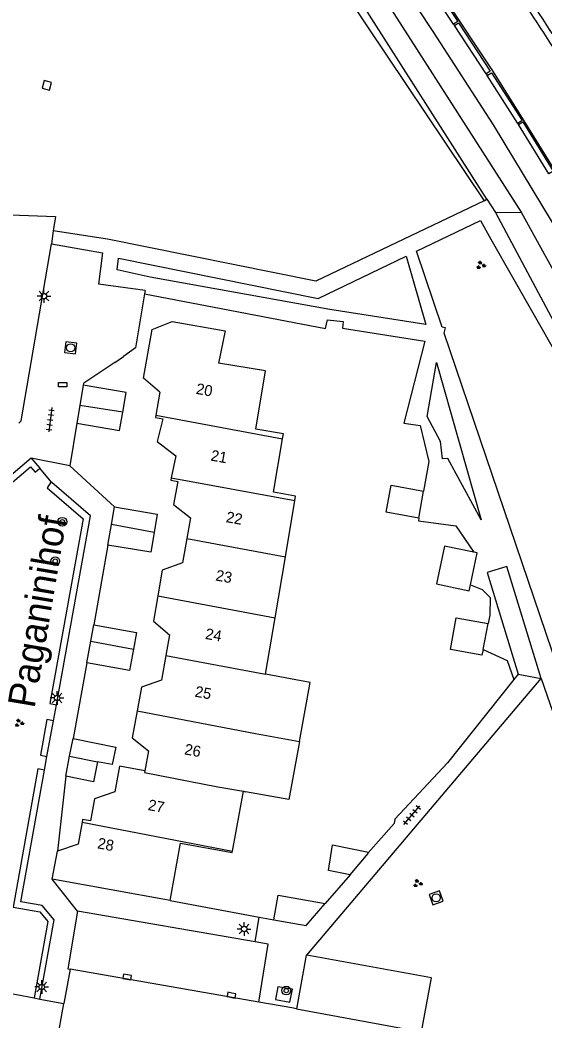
# Model space of a CAD drawing. Extents: x 133000 to 136000, y 400500 to 403500.
# Drawn here: x 133772.5 to 133820.5, y 400551.6 to 400643 of the extents above; entities that cross this region are included whole.
import ezdxf

# ---------------------------------------------------------------- set-up
doc = ezdxf.new("R2010")
doc.units = 0
for name, color, linetype in [('gg-afsc-erfafscheiding', 7, 'Continuous'), ('gg-afsc-hekwerk', 7, 'Continuous'), ('gg-afsc-muur', 7, 'Continuous'), ('gg-anno-huisnummerreeks BGT', 7, 'Continuous'), ('gg-anno-openbare ruimte label', 7, 'Continuous'), ('gg-bbg-bijgebouw', 7, 'Continuous'), ('gg-bbg-gedigitaliseerde bebouwing', 7, 'Continuous'), ('gg-bbg-gedigitaliseerde bijgebouw', 7, 'Continuous'), ('gg-bbg-hoofdgebouw', 7, 'Continuous'), ('gg-bbg-hoogspanningsmast', 7, 'Continuous'), ('gg-bbg-tussenscheiding', 7, 'Continuous'), ('gg-knt-verharding', 7, 'Continuous'), ('gg-knt-verharding nz', 7, 'Continuous'), ('gg-kntw-bovenkant insteek waterloop', 7, 'Continuous'), ('gg-kntw-greppel-droge sloot', 7, 'Continuous'), ('gt-grn-groengrens', 7, 'Continuous'), ('gt-grn-vlakafsluiter', 7, 'Continuous'), ('gt-grn-weggrens', 7, 'Continuous'), ('gt-symb-boom', 7, 'Continuous'), ('gt-symb-groenvak', 7, 'Continuous'), ('gt-symb-kolk', 7, 'Continuous'), ('gt-symb-kolk center center', 7, 'Continuous'), ('gt-symb-lichtmast', 7, 'Continuous'), ('gt-symb-rioolschacht', 7, 'Continuous'), ('gt-symb-tegel verharding', 7, 'Continuous')]:
    doc.layers.add(name, color=color, linetype=linetype)

# ---------------------------------------------------------------- blocks, each defined once
blk = doc.blocks.new('gt0-TEG1')
at = {"layer": 'gt-symb-tegel verharding'}
for p, q in [((-1.125, 0), (1.125, 0)), ((-0.9, -0.25), (-0.9, 0.25)), ((-0.45, -0.25), (-0.45, 0.25)), ((0, -0.25), (0, 0.25)), ((0.45, -0.25), (0.45, 0.25)), ((0.9, -0.25), (0.9, 0.25))]:
    blk.add_line(p, q, dxfattribs=at)
blk = doc.blocks.new('gt0-GRVAK')
at = {"layer": 'gt-symb-groenvak'}
for p, q in [((-0.11, 0.189), (-0.228, 0.24)), ((-0.182, 0.153), (0.088, 0.153)), ((-0.091, 0.211), (-0.156, 0.322)), ((-0.047, 0.214), (-0.047, 0.393)), ((-0.004, 0.211), (0.061, 0.322)), ((0.015, 0.189), (0.133, 0.24)), ((0.262, -0.052), (0.197, 0.059)), ((0.305, -0.049), (0.305, 0.13)), ((0.349, -0.052), (0.414, 0.059)), ((-0.245, -0.228), (-0.363, -0.177)), ((-0.318, -0.264), (-0.047, -0.264)), ((-0.226, -0.206), (-0.291, -0.095)), ((-0.183, -0.203), (-0.183, -0.024)), ((-0.139, -0.206), (-0.074, -0.095)), ((-0.12, -0.228), (-0.002, -0.177)), ((0.243, -0.074), (0.125, -0.023)), ((0.17, -0.11), (0.441, -0.11)), ((0.368, -0.074), (0.486, -0.023))]:
    blk.add_line(p, q, dxfattribs=at)
blk = doc.blocks.new('gt0-RS')
at = {"layer": 'gt-symb-rioolschacht'}
blk.add_lwpolyline([(-0.5, -0.5), (0.5, -0.5), (0.5, 0.5), (-0.5, 0.5)], close=True, dxfattribs=at)
blk.add_circle((0, 0), 0.375, dxfattribs=at)
blk = doc.blocks.new('gt0-LMAST')
at = {"layer": 'gt-symb-lichtmast'}
for p, q in [((-0.182, 0.173), (-0.447, 0.438)), ((-0.005, 0.246), (-0.005, 0.621)), ((0.172, 0.173), (0.437, 0.438)), ((-0.255, -0.004), (-0.63, -0.004)), ((-0.182, -0.181), (-0.447, -0.446)), ((-0.005, -0.254), (-0.005, -0.629)), ((0.437, -0.446), (0.172, -0.181)), ((0.245, -0.004), (0.62, -0.004))]:
    blk.add_line(p, q, dxfattribs=at)
blk.add_circle((-0.005, -0.004), 0.25, dxfattribs=at)
blk = doc.blocks.new('gt0-KOLK')
at = {"layer": 'gt-symb-kolk'}
blk.add_lwpolyline([(0, 0), (0.375, 0), (0.375, 0.4), (-0.375, 0.4), (-0.375, 0), (0, 0)], dxfattribs=at)
blk = doc.blocks.new('gt0-BOOM')
at = {"layer": 'gt-symb-boom'}
for radius in [0.4, 0.2]:
    blk.add_circle((0, 0), radius, dxfattribs=at)
blk = doc.blocks.new('gt0-KOLKCC')
at = {"layer": 'gt-symb-kolk center center'}
blk.add_lwpolyline([(-0.375, 0.2), (0.375, 0.2), (0.375, -0.2), (-0.375, -0.2)], close=True, dxfattribs=at)

msp = doc.modelspace()

# ---------------------------------------------------------------- linework, layer by layer
at = {"layer": 'gg-afsc-erfafscheiding'}
for p, q in [((133781.085, 400677.014), (133814.953, 400626.439)), ((133802.715, 400564.832), (133800.428, 400562.208))]:
    msp.add_line(p, q, dxfattribs=at)
for points in [[(133783.922, 400617.933), (133800.462, 400614.776), (133800.632, 400615.555), (133802.073, 400615.417), (133802.002, 400614.798), (133809.509, 400613.619), (133807.591, 400606.118), (133809.099, 400605.891), (133809.885, 400602.611), (133809.412, 400599.899)], [(133808.98, 400597.417), (133808.94, 400597.187), (133812.357, 400596.731), (133813.994, 400594.317)], [(133813.7, 400591.336), (133814.771, 400590.918), (133815.502, 400590.166), (133815.461, 400588.578), (133815.307, 400587.79)], [(133814.844, 400585.427), (133817.046, 400584.43), (133817.655, 400582.684)], [(133817.655, 400582.684), (133811.608, 400575.059), (133806.793, 400569.914), (133806.717, 400569.505), (133804.351, 400566.838)]]:
    msp.add_lwpolyline(points, dxfattribs=at)
at = {"layer": 'gg-afsc-hekwerk'}
for p, q in [((133783.974, 400618.245), (133783.922, 400617.933)), ((133781.197, 400611.651), (133778.458, 400609.839))]:
    msp.add_line(p, q, dxfattribs=at)
msp.add_lwpolyline([(133783.922, 400617.933), (133783.094, 400612.993), (133781.998, 400612.225)], dxfattribs=at)
at = {"layer": 'gg-afsc-muur'}
for p, q in [((133786.25, 400562.47), (133794.4, 400560.961)), ((133794.4, 400560.961), (133795.728, 400560.715))]:
    msp.add_line(p, q, dxfattribs=at)
at = {"layer": 'gg-bbg-bijgebouw'}
for p, q in [((133778.31, 400609.591), (133778, 400607.73)), ((133778, 400607.73), (133777.73, 400606.11)), ((133780.889, 400596.85), (133781.16, 400598.46)), ((133780.57, 400594.96), (133780.889, 400596.85)), ((133778.998, 400586.189), (133779.27, 400587.69)), ((133778.64, 400584.21), (133778.998, 400586.189)), ((133777.07, 400575.662), (133777.39, 400577.29)), ((133776.71, 400573.83), (133777.07, 400575.662)), ((133804.366, 400566.907), (133804.351, 400566.838)), ((133802.715, 400564.832), (133800.728, 400565.22))]:
    msp.add_line(p, q, dxfattribs=at)
for points in [[(133781.922, 400607.117), (133782.23, 400608.93), (133778.31, 400609.591)], [(133777.73, 400606.11), (133781.64, 400605.46), (133781.922, 400607.117)], [(133781.16, 400598.46), (133785.08, 400597.8), (133784.797, 400596.125)], [(133784.797, 400596.125), (133784.49, 400594.311), (133780.57, 400594.96)], [(133779.27, 400587.69), (133783.18, 400586.98), (133782.903, 400585.449)], [(133782.903, 400585.449), (133782.55, 400583.5), (133778.64, 400584.21)], [(133777.39, 400577.29), (133781.29, 400576.51), (133780.969, 400574.907), (133779.627, 400575.167)], [(133779.627, 400575.167), (133779.263, 400573.325), (133776.71, 400573.83)], [(133802.715, 400564.832), (133804.337, 400566.773), (133804.351, 400566.838)], [(133795.728, 400560.715), (133798.696, 400560.183), (133800.428, 400562.208)]]:
    msp.add_lwpolyline(points, dxfattribs=at)
at = {"layer": 'gg-bbg-gedigitaliseerde bebouwing'}
for p, q in [((133791.293, 400614.556), (133790.673, 400611.616)), ((133796.784, 400593.903), (133797.654, 400599.055)), ((133795.841, 400588.326), (133796.784, 400593.903)), ((133794.969, 400583.164), (133795.841, 400588.326)), ((133791.953, 400566.975), (133792.956, 400572.461)), ((133792.956, 400572.461), (133793.154, 400572.425)), ((133791.932, 400566.857), (133791.953, 400566.975))]:
    msp.add_line(p, q, dxfattribs=at)
for points in [[(133796.528, 400604.677), (133796.605, 400605.131), (133794.082, 400605.557), (133794.98, 400610.89)], [(133797.654, 400599.055), (133797.722, 400599.456), (133795.704, 400599.797), (133796.528, 400604.677)], [(133798.064, 400577.004), (133799.062, 400582.408), (133794.969, 400583.164)], [(133798.064, 400577.004), (133797.084, 400571.699), (133793.154, 400572.425)]]:
    msp.add_lwpolyline(points, dxfattribs=at)
at = {"layer": 'gg-bbg-gedigitaliseerde bijgebouw'}
for p, q in [((133808.98, 400597.417), (133809.412, 400599.899)), ((133814.844, 400585.427), (133815.307, 400587.79))]:
    msp.add_line(p, q, dxfattribs=at)
for points in [[(133808.98, 400597.417), (133805.995, 400597.969), (133806.453, 400600.446), (133809.412, 400599.899)], [(133813.994, 400594.317), (133811.319, 400594.877), (133810.594, 400591.415), (133813.585, 400590.789), (133813.7, 400591.336)], [(133813.7, 400591.336), (133814.31, 400594.251), (133813.994, 400594.317)], [(133814.844, 400585.427), (133814.742, 400584.904), (133811.859, 400585.436), (133812.393, 400588.328), (133815.307, 400587.79)], [(133800.728, 400565.22), (133801.102, 400567.578), (133804.366, 400566.907)], [(133795.728, 400560.715), (133796.134, 400562.979), (133800.428, 400562.208)]]:
    msp.add_lwpolyline(points, dxfattribs=at)
at = {"layer": 'gg-bbg-hoofdgebouw'}
for p, q in [((133794.98, 400610.89), (133790.673, 400611.616)), ((133785.301, 400608.957), (133784.944, 400606.85)), ((133786.25, 400562.47), (133787.21, 400567.72)), ((133787.21, 400567.72), (133791.932, 400566.857)), ((133775.48, 400564.44), (133775.96, 400566.98)), ((133786.25, 400562.47), (133775.48, 400564.44))]:
    msp.add_line(p, q, dxfattribs=at)
for points in [[(133785.301, 400608.957), (133783.832, 400610.224), (133784.615, 400614.684), (133786.445, 400615.418), (133791.293, 400614.556)], [(133784.944, 400606.85), (133784.91, 400606.65), (133785.59, 400606.51), (133785.06, 400604.43), (133786.76, 400603.13), (133786.353, 400601.112)], [(133786.353, 400601.112), (133786.31, 400600.9), (133786.97, 400600.78), (133786.57, 400598.69), (133788.1, 400597.46), (133787.765, 400595.575)], [(133787.765, 400595.575), (133787.37, 400593.35), (133785.54, 400592.69), (133785.134, 400590.34)], [(133785.134, 400590.34), (133784.73, 400588), (133786.2, 400586.78), (133785.864, 400584.888)], [(133785.864, 400584.888), (133785.46, 400582.61), (133783.64, 400581.98), (133783.245, 400579.803)], [(133783.245, 400579.803), (133782.8, 400577.35), (133784.29, 400576.17), (133783.95, 400574.33)], [(133783.95, 400574.33), (133781.62, 400574.76), (133781.19, 400572.41), (133779.33, 400571.77), (133778.99, 400569.75), (133778.26, 400569.88), (133778.22, 400569.653)], [(133778.22, 400569.653), (133777.86, 400567.63), (133775.96, 400566.98)]]:
    msp.add_lwpolyline(points, dxfattribs=at)
at = {"layer": 'gg-bbg-hoogspanningsmast'}
msp.add_lwpolyline([(133775.24, 400636.56), (133775.426, 400637.259), (133774.747, 400637.44), (133774.561, 400636.741), (133775.24, 400636.56)], dxfattribs=at)
at = {"layer": 'gg-bbg-tussenscheiding'}
for p, q in [((133781.922, 400607.117), (133778, 400607.73)), ((133784.944, 400606.85), (133796.528, 400604.677)), ((133786.353, 400601.112), (133797.654, 400599.055)), ((133784.797, 400596.125), (133780.889, 400596.85)), ((133787.765, 400595.575), (133796.784, 400593.903)), ((133785.134, 400590.34), (133795.841, 400588.326)), ((133778.998, 400586.189), (133782.903, 400585.449)), ((133785.864, 400584.888), (133794.969, 400583.164)), ((133777.07, 400575.662), (133779.627, 400575.167)), ((133778.22, 400569.653), (133791.953, 400566.975))]:
    msp.add_line(p, q, dxfattribs=at)
for points in [[(133783.245, 400579.803), (133794.053, 400577.745), (133798.064, 400577.004)], [(133783.95, 400574.33), (133783.924, 400574.189), (133790.615, 400572.882), (133792.956, 400572.461)]]:
    msp.add_lwpolyline(points, dxfattribs=at)
at = {"layer": 'gg-knt-verharding'}
for p, q in [((133812.139, 400642.595), (133809.234, 400646.998)), ((133815.131, 400638.04), (133812.234, 400642.476)), ((133818.011, 400633.524), (133815.213, 400637.904)), ((133820.846, 400628.913), (133818.079, 400633.41)), ((133772.63, 400606.32), (133775.405, 400622.498)), ((133783.974, 400618.245), (133779.72, 400618.83)), ((133781.197, 400611.651), (133781.998, 400612.225)), ((133772.432, 400606.129), (133772.63, 400606.32)), ((133777.73, 400606.11), (133777.081, 400602.204)), ((133773.55, 400602.91), (133774.335, 400601.991)), ((133777.081, 400602.204), (133781.16, 400598.46)), ((133775.39, 400600.758), (133774.335, 400601.991)), ((133780.57, 400594.96), (133779.27, 400587.69)), ((133778.64, 400584.21), (133777.39, 400577.29)), ((133818.042, 400583.178), (133817.655, 400582.684)), ((133798.732, 400557.483), (133820.157, 400582.782)), ((133775.593, 400578.911), (133775.857, 400580.376)), ((133775.004, 400575.646), (133775.593, 400578.911)), ((133774.778, 400574.392), (133775.004, 400575.646)), ((133776.71, 400573.83), (133775.96, 400566.98)), ((133777.8, 400561.508), (133775.48, 400564.44)), ((133794.019, 400558.697), (133777.8, 400561.508)), ((133777.12, 400556.19), (133776.555, 400553.068)), ((133770.56, 400554.19), (133773.822, 400553.57)), ((133773.822, 400553.57), (133774.35, 400553.47)), ((133775.726, 400548.489), (133776.555, 400553.068)), ((133797.38, 400552.65), (133794.356, 400553.179)), ((133797.799, 400552.576), (133797.38, 400552.65))]:
    msp.add_line(p, q, dxfattribs=at)
for points in [[(133784.674, 400680.235), (133795.078, 400664.746), (133804.394, 400650.78), (133810.244, 400641.919), (133815.756, 400633.398), (133821.154, 400624.468), (133826.13, 400615.392), (133830.543, 400606.111), (133834.648, 400596.476), (133838.284, 400586.892), (133841.186, 400577.855), (133843.457, 400569.086), (133843.601, 400568.267)], [(133809.234, 400646.998), (133809.618, 400647.251), (133812.539, 400642.848), (133812.139, 400642.595)], [(133812.234, 400642.476), (133812.614, 400642.731), (133815.508, 400638.293), (133815.131, 400638.04)], [(133815.213, 400637.904), (133815.603, 400638.16), (133818.404, 400633.779), (133818.011, 400633.524)], [(133818.079, 400633.41), (133818.476, 400633.651), (133821.241, 400629.154), (133820.846, 400628.913)], [(133775.405, 400622.498), (133780.07, 400621.69), (133779.72, 400618.83)], [(133778.458, 400609.839), (133778.338, 400609.76), (133778.31, 400609.591)], [(133773.55, 400602.91), (133769.42, 400599.41), (133766.322, 400582.305)], [(133775.857, 400580.376), (133778.97, 400597.651), (133775.44, 400600.7), (133775.39, 400600.758)], [(133820.157, 400582.782), (133817.021, 400593.022), (133815.204, 400592.466), (133818.042, 400583.178)], [(133774.35, 400553.47), (133775.67, 400560.71), (133774.57, 400562.02), (133772.61, 400562.36), (133774.778, 400574.392)], [(133777.8, 400561.508), (133776.899, 400556.229), (133777.12, 400556.19)], [(133794.356, 400553.179), (133795.204, 400558.492), (133794.019, 400558.697)], [(133798.732, 400557.483), (133798.671, 400557.494), (133797.799, 400552.576)], [(133809.227, 400550.474), (133810.12, 400555.398), (133798.732, 400557.483)], [(133796.084, 400554.592), (133795.866, 400553.426), (133797.203, 400553.179), (133797.444, 400554.361), (133796.084, 400554.592)]]:
    msp.add_lwpolyline(points, dxfattribs=at)
at = {"layer": 'gg-knt-verharding nz'}
for p, q in [((133812.139, 400642.595), (133812.234, 400642.476)), ((133815.131, 400638.04), (133815.213, 400637.904)), ((133818.011, 400633.524), (133818.079, 400633.41)), ((133794.356, 400553.179), (133777.12, 400556.19)), ((133797.799, 400552.576), (133809.227, 400550.474))]:
    msp.add_line(p, q, dxfattribs=at)
msp.add_lwpolyline([(133790.054, 400676.764), (133806.683, 400651.919), (133815.701, 400638.328), (133818.581, 400633.766), (133821.399, 400629.178), (133824.165, 400624.446), (133826.812, 400619.68), (133829.323, 400614.839), (133831.712, 400609.992), (133834.033, 400605.034), (133836.317, 400599.698), (133838.348, 400594.593), (133840.168, 400589.678), (133841.944, 400584.481), (133843.589, 400579.251), (133844.978, 400574.51), (133846.305, 400569.632)], dxfattribs=at)
for centre, radius, start, end in [((133552.168, 400467.427), 319.928, 30.42837, 33.74882), ((133568.568, 400477.884), 301.088, 30.29244, 33.82817)]:
    msp.add_arc(centre, radius, start, end, dxfattribs=at)
at = {"layer": 'gg-kntw-bovenkant insteek waterloop'}
for p, q in [((133815.201, 400626.597), (133815.981, 400625.372)), ((133815.981, 400625.372), (133818.311, 400625.403))]:
    msp.add_line(p, q, dxfattribs=at)
for points in [[(133781.793, 400677.208), (133783.604, 400678.021), (133802.401, 400650.295), (133818.311, 400625.403)], [(133815.201, 400626.597), (133800.889, 400649.087), (133781.793, 400677.208)]]:
    msp.add_lwpolyline(points, dxfattribs=at)
at = {"layer": 'gg-kntw-greppel-droge sloot'}
for points in [[(133815.981, 400625.372), (133823.988, 400610.354), (133829.558, 400599.348), (133834.898, 400585.715), (133839.268, 400573.096), (133840.434, 400568.391), (133839.988, 400561.841), (133840.581, 400553.482), (133840.559, 400548.012)], [(133818.311, 400625.403), (133826, 400611.48), (133831.352, 400600.192), (133837.154, 400586.424), (133841.482, 400573.031), (133842.196, 400568.363), (133842.056, 400561.794), (133842.641, 400553.475), (133842.617, 400547.415)]]:
    msp.add_lwpolyline(points, dxfattribs=at)
at = {"layer": 'gt-grn-groengrens'}
for p, q in [((133814.953, 400626.439), (133815.201, 400626.597)), ((133775.581, 400623.709), (133775.405, 400622.498))]:
    msp.add_line(p, q, dxfattribs=at)
for points in [[(133814.953, 400626.439), (133799.579, 400619.092), (133780.544, 400622.932), (133775.581, 400623.709)], [(133808.748, 400621.835), (133814.615, 400624.656), (133815.558, 400622.929), (133821.482, 400612.502), (133825.299, 400604.784), (133828.014, 400598.464), (133831.209, 400591.121), (133833.589, 400584.639), (133836.303, 400575.871), (133837.245, 400572.661), (133838.016, 400568.923), (133838.326, 400564.566), (133838.326, 400560.618), (133838.486, 400560.413), (133838.486, 400550.19), (133838.681, 400549.693), (133838.74, 400549.213), (133833.728, 400548.219), (133811.287, 400614.354), (133811.416, 400614.843), (133811.104, 400614.892), (133808.748, 400621.835)], [(133781.402, 400620.134), (133781.524, 400621.204), (133799.775, 400617.522), (133807.824, 400621.391), (133809.601, 400615.127), (133800.844, 400616.499), (133784.443, 400619.454), (133781.402, 400620.134)], [(133814.668, 400597.266), (133811.615, 400602.891), (133811.139, 400602.842), (133810.963, 400604.432), (133809.727, 400606.727), (133810.581, 400611.672), (133814.668, 400597.266)], [(133770.054, 400598.788), (133770.142, 400599.28), (133773.504, 400602.13), (133773.924, 400601.639), (133774.335, 400601.991)], [(133775.39, 400600.758), (133775.01, 400600.212), (133778.299, 400597.371), (133775.256, 400580.484), (133775.857, 400580.376)], [(133820.157, 400582.782), (133832.73, 400546.492), (133832.792, 400546.504)], [(133775.593, 400578.911), (133774.992, 400579.02), (133774.403, 400575.754), (133775.004, 400575.646)], [(133774.778, 400574.392), (133774.177, 400574.5), (133771.902, 400561.875), (133774.342, 400561.435), (133775.093, 400560.542), (133773.822, 400553.57)]]:
    msp.add_lwpolyline(points, dxfattribs=at)
at = {"layer": 'gt-grn-vlakafsluiter'}
msp.add_lwpolyline([(133741.156, 400629.418), (133743.401, 400630.757), (133765.065, 400625.411), (133775.789, 400625.02), (133775.581, 400623.709)], dxfattribs=at)
at = {"layer": 'gt-grn-weggrens'}
for p, q in [((133777.081, 400602.204), (133773.55, 400602.91)), ((133818.042, 400583.178), (133820.157, 400582.782)), ((133794.019, 400558.697), (133794.4, 400560.961)), ((133774.35, 400553.47), (133776.555, 400553.068))]:
    msp.add_line(p, q, dxfattribs=at)

# ---------------------------------------------------------------- block references
at = {"layer": 'gt-symb-boom'}
for p in [(133776.405, 400597.106), (133775.758, 400593.5), (133796.867, 400554.238)]:
    msp.add_blockref('gt0-BOOM', p, dxfattribs=at)
at = {"layer": 'gt-symb-groenvak'}
for p in [(133814.635, 400620.56), (133772.457, 400578.698), (133808.858, 400564.038)]:
    msp.add_blockref('gt0-GRVAK', p, dxfattribs=at)
at = {"layer": 'gt-symb-kolk'}
for p, rotation in [((133782.357, 400555.681), 170.03848340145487), ((133791.9, 400554.016), 169.85920685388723)]:
    msp.add_blockref('gt0-KOLK', p, dxfattribs=dict(at, rotation=rotation))
at = {"layer": 'gt-symb-kolk center center'}
msp.add_blockref('gt0-KOLKCC', (133776.432, 400609.644), dxfattribs=at)
at = {"layer": 'gt-symb-lichtmast'}
for p in [(133774.728, 400617.732), (133775.935, 400580.995), (133793.022, 400559.873), (133774.533, 400554.575)]:
    msp.add_blockref('gt0-LMAST', p, dxfattribs=at)
at = {"layer": 'gt-symb-rioolschacht'}
for p, rotation in [((133777.17, 400613.001), 82.87498365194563), ((133810.563, 400562.725), 18.8518357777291)]:
    msp.add_blockref('gt0-RS', p, dxfattribs=dict(at, rotation=rotation))
at = {"layer": 'gt-symb-tegel verharding'}
for p, rotation in [((133775.298, 400606.426), -97.12501634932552), ((133808.343, 400570.272), 49.90831919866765)]:
    msp.add_blockref('gt0-TEG1', p, dxfattribs=dict(at, rotation=rotation))

# ---------------------------------------------------------------- texts
at = {"layer": 'gg-anno-huisnummerreeks BGT'}
for s, rotation, p in [('20', 349.9, (133788.565, 400608.805)), ('21', 349.9, (133789.909, 400602.704)), ('22', 349.9, (133791.305, 400597.076)), ('23', 349.9, (133790.356, 400591.741)), ('24', 349.9, (133789.407, 400586.403)), ('25', 349.7, (133788.458, 400581.123)), ('26', 349.7, (133787.501, 400575.844)), ('27', 349.6, (133784.173, 400570.753)), ('28', 349.6, (133779.554, 400567.253))]:
    msp.add_text(s, height=1, rotation=rotation, dxfattribs=at).set_placement(p)
at = {"layer": 'gg-anno-openbare ruimte label'}
msp.add_text('Paganinihof', height=2.5, rotation=80.4, dxfattribs=at).set_placement((133773.861, 400579.985))

doc.saveas('drawing.dxf')
